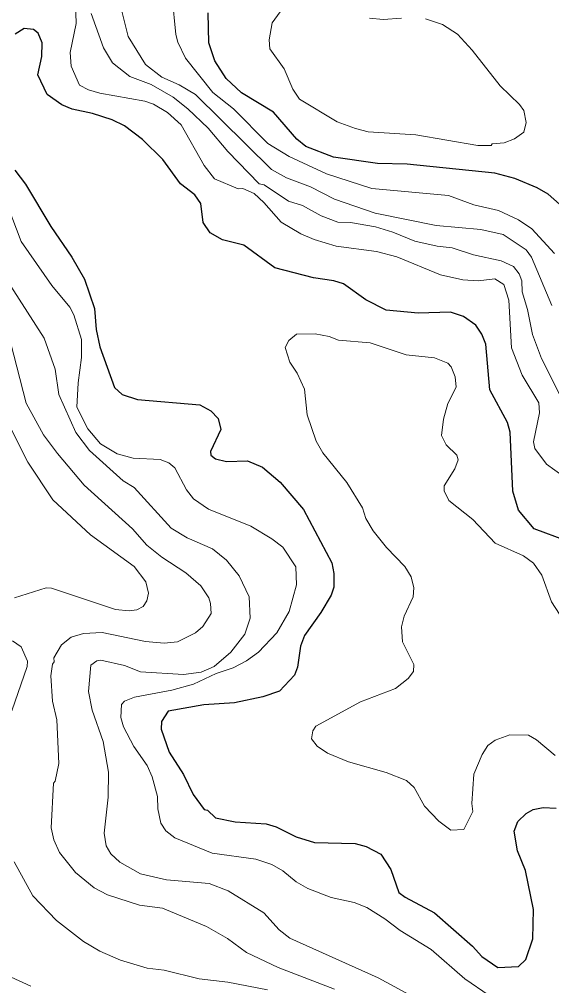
# Model space of a CAD drawing. Extents: x 447.8 to 473.9, y 7733.1 to 7760.8.
# Drawn here: x 467.28 to 468.238, y 7747.84 to 7749.58 of the extents above; entities that cross this region are included whole.
import ezdxf

# ---------------------------------------------------------------- set-up
doc = ezdxf.new("R2010")
doc.units = 0
doc.header["$LTSCALE"] = 0.032
doc.layers.add('1', color=7, linetype='Continuous', lineweight=25)
doc.layers.add('2', color=7, linetype='Continuous', lineweight=13)

msp = doc.modelspace()

# ---------------------------------------------------------------- linework, layer by layer
at = {"layer": '1'}
for points in [[(468.2523, 7749.2469), (468.232, 7749.265), (468.2122, 7749.2766), (468.172, 7749.2932), (468.136, 7749.303), (467.978, 7749.3189), (467.9247, 7749.3205), (467.8454, 7749.3316), (467.7959, 7749.3507), (467.7795, 7749.364), (467.7375, 7749.4129), (467.6796, 7749.4477), (467.652, 7749.4731), (467.632, 7749.5051), (467.6213, 7749.5373), (467.6201, 7749.5912)], [(468.2067, 7748.6622), (468.1785, 7748.6961), (468.1685, 7748.7303), (468.1636, 7748.8364), (468.1588, 7748.854), (468.1268, 7748.9129), (468.1196, 7748.9948), (468.1123, 7749.0127), (468.1015, 7749.029), (468.0794, 7749.0448), (468.0563, 7749.0528), (467.9977, 7749.0505), (467.9404, 7749.0562), (467.9039, 7749.0748), (467.8638, 7749.1033), (467.8459, 7749.109), (467.8095, 7749.1141), (467.7401, 7749.1323), (467.6841, 7749.173), (467.6455, 7749.1828), (467.6236, 7749.1954), (467.6108, 7749.2137), (467.6066, 7749.2481), (467.596, 7749.2638), (467.5702, 7749.2839), (467.5381, 7749.3272), (467.5018, 7749.3636), (467.4691, 7749.388), (467.447, 7749.3991), (467.4114, 7749.4104), (467.375, 7749.4181), (467.3565, 7749.4259), (467.3298, 7749.4443), (467.3135, 7749.4799), (467.3203, 7749.5126), (467.3211, 7749.5375), (467.314, 7749.5551), (467.3054, 7749.5616), (467.2884, 7749.5633), (467.2725, 7749.5532)], [(467.272, 7749.308), (467.2912, 7749.283), (467.3365, 7749.2065), (467.3742, 7749.1515), (467.3975, 7749.1118), (467.415, 7749.0589), (467.4185, 7749.0215), (467.425, 7748.9901), (467.451, 7748.9172), (467.4648, 7748.9046), (467.4926, 7748.8952), (467.6049, 7748.8857), (467.6249, 7748.8748), (467.6376, 7748.8612), (467.6424, 7748.8413), (467.6243, 7748.8015), (467.6245, 7748.7953), (467.633, 7748.7884), (467.653, 7748.7837), (467.6907, 7748.7851), (467.7179, 7748.7738), (467.7492, 7748.7466), (467.7918, 7748.6974), (467.8427, 7748.601), (467.8461, 7748.5819), (467.8462, 7748.5576), (467.8413, 7748.543), (467.8229, 7748.512), (467.7931, 7748.4705), (467.786, 7748.4513), (467.7805, 7748.4135), (467.7756, 7748.3988), (467.7483, 7748.3703), (467.7183, 7748.3603), (467.6674, 7748.3494), (467.6122, 7748.3458), (467.548, 7748.334), (467.5361, 7748.3157), (467.5352, 7748.3018), (467.5498, 7748.2606), (467.5756, 7748.22), (467.5927, 7748.1842), (467.6125, 7748.1572), (467.6185, 7748.1557)], [(468.3386, 7748.538), (468.3191, 7748.5636), (468.3148, 7748.5657), (468.2914, 7748.616), (468.2649, 7748.6406), (468.2067, 7748.6622)], [(467.7786, 7748.108), (467.8111, 7748.0977), (467.8846, 7748.0957), (467.9042, 7748.0908), (467.9308, 7748.0767), (467.9488, 7748.0492), (467.9633, 7748.0078), (467.9745, 7747.9991), (468.0271, 7747.9713), (468.0957, 7747.9111), (468.1126, 7747.8927), (468.1411, 7747.8729), (468.1783, 7747.8748), (468.1919, 7747.8872), (468.2045, 7747.9243), (468.2053, 7747.9771), (468.1909, 7748.0473), (468.1766, 7748.0826), (468.1709, 7748.1182), (468.1771, 7748.1356), (468.1922, 7748.15), (468.2047, 7748.1571), (468.2229, 7748.1606), (468.2461, 7748.1597)], [(467.6185, 7748.1557), (467.6333, 7748.1422), (467.6684, 7748.1352), (467.724, 7748.1311), (467.7423, 7748.1261), (467.7786, 7748.108)]]:
    msp.add_lwpolyline(points, dxfattribs=at)
at = {"layer": '2'}
for points in [[(468.2738, 7748.7466), (468.2288, 7748.7792), (468.2082, 7748.8069), (468.2055, 7748.8191), (468.2165, 7748.8713), (468.215, 7748.8896), (468.1852, 7748.939), (468.1659, 7748.9884), (468.1611, 7749.0739), (468.1523, 7749.1024), (468.1361, 7749.1127), (468.1062, 7749.109), (468.0783, 7749.1106), (468.0382, 7749.12), (467.9597, 7749.1523), (467.9228, 7749.1619), (467.8503, 7749.1716), (467.8106, 7749.1833), (467.7869, 7749.1935), (467.7515, 7749.2143), (467.7201, 7749.2503), (467.7027, 7749.266), (467.6821, 7749.2755), (467.6741, 7749.2749), (467.6314, 7749.2927), (467.6127, 7749.3166), (467.571, 7749.3898), (467.5469, 7749.4123), (467.5212, 7749.4272), (467.506, 7749.4327), (467.4251, 7749.4466), (467.4044, 7749.4526), (467.3881, 7749.4613), (467.3733, 7749.4952), (467.3717, 7749.5202), (467.382, 7749.5722), (467.3808, 7749.6088)], [(468.2387, 7749.0648), (468.2017, 7749.1513), (468.1926, 7749.1647), (468.1508, 7749.1923), (468.1107, 7749.2011), (468.0302, 7749.2084), (467.9203, 7749.2306), (467.8471, 7749.2559), (467.8042, 7749.2782), (467.7609, 7749.2943), (467.7338, 7749.3097), (467.5972, 7749.4446), (467.5677, 7749.4618), (467.5362, 7749.4759), (467.5069, 7749.4987), (467.4757, 7749.5486), (467.4612, 7749.6067)], [(468.2432, 7749.158), (468.2024, 7749.2025), (468.1785, 7749.2189), (468.1423, 7749.2356), (468.0982, 7749.2459), (468.0527, 7749.2629), (467.9146, 7749.2753), (467.8327, 7749.3016), (467.7658, 7749.3327), (467.727, 7749.3563), (467.6653, 7749.4189), (467.6284, 7749.4478), (467.5791, 7749.51), (467.5653, 7749.5385), (467.5617, 7749.5527), (467.5553, 7749.62)], [(466.9724, 7749.5976), (466.9748, 7749.566), (466.971, 7749.5304), (466.966, 7749.5222), (466.9641, 7749.5074), (466.9448, 7749.468), (466.9405, 7749.4508), (466.947, 7749.4256), (466.9799, 7749.3861), (467.0497, 7749.3273), (467.1037, 7749.2503), (467.1821, 7749.1484), (467.2205, 7749.092), (467.2452, 7749.0493), (467.2585, 7749.0194), (467.2925, 7748.889)], [(467.0342, 7749.5998), (467.0335, 7749.579), (467.053, 7749.522), (467.0714, 7749.4911), (467.0766, 7749.4728), (467.0799, 7749.4251), (467.098, 7749.3877), (467.1081, 7749.375), (467.1427, 7749.3444), (467.1713, 7749.3239), (467.22, 7749.2948), (467.2397, 7749.277), (467.2601, 7749.2415), (467.2835, 7749.1795), (467.3383, 7749.1004), (467.3708, 7749.0616), (467.3782, 7749.0477)], [(467.4095, 7749.5902), (467.4312, 7749.5283), (467.4476, 7749.5012), (467.4788, 7749.477), (467.5173, 7749.4626), (467.557, 7749.4394), (467.5835, 7749.4189), (467.6201, 7749.3838), (467.6552, 7749.3417), (467.7119, 7749.2836), (467.7207, 7749.2817), (467.7648, 7749.2525), (467.7895, 7749.2447), (467.8232, 7749.2262), (467.8531, 7749.2143), (467.8759, 7749.214), (467.9212, 7749.206), (467.9526, 7749.1967), (467.9917, 7749.1803), (468.0321, 7749.1711), (468.0591, 7749.1683), (468.0976, 7749.1555), (468.1471, 7749.1447), (468.1697, 7749.1349), (468.1796, 7749.1217), (468.1843, 7749.109), (468.1853, 7749.0894), (468.1949, 7749.0573), (468.2038, 7749.0124), (468.22, 7748.9689), (468.2939, 7748.8228)], [(467.7493, 7749.593), (467.7353, 7749.5732), (467.7295, 7749.543), (467.7308, 7749.5266), (467.7564, 7749.4905), (467.7723, 7749.4538), (467.7846, 7749.4359), (467.8524, 7749.3953), (467.8849, 7749.383), (467.9081, 7749.3775), (467.994, 7749.3718), (468.1054, 7749.3525), (468.1295, 7749.3527), (468.1312, 7749.3558), (468.1527, 7749.3575), (468.1716, 7749.3646), (468.1884, 7749.3769), (468.1925, 7749.3939), (468.188, 7749.4157), (468.1804, 7749.4264), (468.1454, 7749.4598), (468.0952, 7749.5244), (468.0685, 7749.5528), (468.042, 7749.5705), (468.0113, 7749.5804)], [(467.5127, 7748.5466), (467.5078, 7748.5673), (467.4868, 7748.5946), (467.408, 7748.6517), (467.3402, 7748.7148), (467.2954, 7748.7824), (467.2666, 7748.8396), (467.2175, 7748.9187), (467.2053, 7748.9635), (467.1885, 7749.0101), (467.0676, 7749.1629), (467.0067, 7749.2294), (466.9543, 7749.2778), (466.9398, 7749.2944), (466.8976, 7749.3551), (466.8763, 7749.4053), (466.8699, 7749.434), (466.872, 7749.4526), (466.8814, 7749.4835), (466.8988, 7749.5228), (466.9067, 7749.5807)], [(467.9681, 7749.5819), (467.9348, 7749.5795), (467.9106, 7749.5818)], [(467.4269, 7748.426), (467.4691, 7748.4164), (467.498, 7748.4052), (467.5757, 7748.4004), (467.6071, 7748.4047), (467.6307, 7748.4144), (467.6609, 7748.4404), (467.6858, 7748.4726), (467.6955, 7748.5014), (467.6939, 7748.5398), (467.6758, 7748.5777), (467.653, 7748.6063), (467.6275, 7748.6267), (467.5819, 7748.6463), (467.5532, 7748.6637), (467.4865, 7748.7368), (467.467, 7748.7491), (467.4064, 7748.8033), (467.3816, 7748.8361), (467.3512, 7748.9042), (467.3445, 7748.9499), (467.3246, 7749.0057), (467.2649, 7749.0995)], [(467.3782, 7749.0477), (467.3917, 7749.0031), (467.3917, 7748.9707), (467.3856, 7748.9251), (467.3837, 7748.8817), (467.403, 7748.8423)], [(467.8062, 7748.2844), (467.8084, 7748.2987), (467.8136, 7748.3073), (467.8942, 7748.3509), (467.9571, 7748.3751), (467.9798, 7748.3929), (467.9898, 7748.4058), (467.9904, 7748.418), (467.9697, 7748.4593), (467.968, 7748.4861), (467.9726, 7748.5055), (467.9888, 7748.5399), (467.9904, 7748.5561), (467.9853, 7748.5759), (467.9742, 7748.5946), (467.9407, 7748.6287), (467.9169, 7748.659), (467.904, 7748.6809), (467.8975, 7748.7001), (467.8696, 7748.746), (467.8264, 7748.7993), (467.8143, 7748.8201), (467.7983, 7748.8678), (467.7933, 7748.9138), (467.7801, 7748.9428), (467.767, 7748.9625), (467.7582, 7748.9889), (467.7652, 7749.0015), (467.7787, 7749.0128), (467.8128, 7749.0135), (467.8378, 7749.0088), (467.8545, 7749.0023), (467.9116, 7748.9976), (467.9766, 7748.9757), (468.0273, 7748.9702), (468.0513, 7748.9606), (468.0576, 7748.954), (468.0648, 7748.9364), (468.0666, 7748.9176), (468.0515, 7748.888), (468.0438, 7748.86), (468.0402, 7748.8303), (468.0483, 7748.814), (468.0674, 7748.7951), (468.0699, 7748.7867), (468.0642, 7748.7706), (468.045, 7748.7399), (468.045, 7748.7307), (468.0529, 7748.7133), (468.0963, 7748.6793), (468.1366, 7748.6365), (468.1874, 7748.6137), (468.2055, 7748.6005), (468.2208, 7748.5793), (468.238, 7748.5309), (468.2526, 7748.5091)], [(467.2925, 7748.889), (467.3234, 7748.8319), (467.3484, 7748.7979), (467.3968, 7748.7408), (467.4837, 7748.6625), (467.5096, 7748.6331)], [(467.403, 7748.8423), (467.4259, 7748.8158), (467.456, 7748.7974), (467.4849, 7748.79), (467.5335, 7748.7875), (467.5493, 7748.7814), (467.56, 7748.7722), (467.5806, 7748.7329), (467.5935, 7748.7164), (467.6204, 7748.6976), (467.6965, 7748.6675), (467.7346, 7748.6447), (467.7542, 7748.6294), (467.7777, 7748.5941), (467.7788, 7748.5619), (467.7659, 7748.5139), (467.7437, 7748.4755), (467.7102, 7748.4406), (467.6888, 7748.4251), (467.6647, 7748.4122), (467.6345, 7748.4021), (467.5935, 7748.383), (467.5544, 7748.3722), (467.4874, 7748.3595), (467.4692, 7748.3525), (467.4636, 7748.3461), (467.4629, 7748.3229), (467.4676, 7748.3058), (467.4862, 7748.2705), (467.5099, 7748.2362), (467.5192, 7748.2161), (467.5287, 7748.1807), (467.5295, 7748.1586), (467.5348, 7748.1324), (467.5439, 7748.119), (467.5597, 7748.1061), (467.6271, 7748.0785), (467.7058, 7748.0675), (467.7342, 7748.0579), (467.7542, 7748.047), (467.7786, 7748.027), (467.7992, 7748.015), (467.8415, 7747.9988), (467.883, 7747.9899), (467.9058, 7747.981), (467.9381, 7747.9606), (467.9654, 7747.9393), (468.0215, 7747.9053), (468.0821, 7747.8525), (468.1257, 7747.8226)], [(467.5096, 7748.6331), (467.5365, 7748.6113), (467.5794, 7748.5832), (467.6064, 7748.5599), (467.6208, 7748.5385), (467.6243, 7748.528), (467.6252, 7748.5101), (467.6102, 7748.4867), (467.5971, 7748.4754), (467.5647, 7748.4591), (467.5409, 7748.4565), (467.5073, 7748.4598), (467.4293, 7748.4757), (467.3957, 7748.474), (467.3731, 7748.4675), (467.3561, 7748.4537), (467.3421, 7748.4305), (467.3427, 7748.4229), (467.3395, 7748.4188), (467.3364, 7748.3978), (467.3397, 7748.3523), (467.3476, 7748.3185), (467.3508, 7748.2397), (467.3444, 7748.2083), (467.3413, 7748.2048), (467.3372, 7748.1239), (467.3418, 7748.1028), (467.3524, 7748.0798), (467.3809, 7748.0439), (467.4146, 7748.0163), (467.4384, 7748.0038), (467.4964, 7747.9852), (467.5375, 7747.9796), (467.6169, 7747.9467), (467.6544, 7747.9249), (467.6889, 7747.8998), (467.7457, 7747.8726), (467.8475, 7747.8338)], [(467.2713, 7748.5383), (467.328, 7748.5565), (467.3377, 7748.5559), (467.4531, 7748.5174), (467.4779, 7748.5149), (467.4916, 7748.5165), (467.5027, 7748.5226), (467.5093, 7748.5329), (467.5127, 7748.5466)], [(467.2676, 7748.461), (467.2834, 7748.4499), (467.2946, 7748.4243), (467.2941, 7748.4149), (467.2663, 7748.335)], [(467.431, 7748.2798), (467.411, 7748.3362), (467.4046, 7748.3695), (467.4086, 7748.4169), (467.4196, 7748.4249), (467.4269, 7748.426)], [(467.9768, 7748.2095), (467.9402, 7748.2237), (467.8728, 7748.2427), (467.8347, 7748.2585), (467.8163, 7748.2715), (467.8062, 7748.2844)], [(468.2445, 7748.2544), (468.2111, 7748.2829), (468.1965, 7748.2913), (468.1627, 7748.2914), (468.1367, 7748.2818), (468.1232, 7748.2723), (468.1129, 7748.2563), (468.0979, 7748.2208), (468.0946, 7748.1679), (468.0962, 7748.1534), (468.0804, 7748.1209), (468.057, 7748.1199), (468.035, 7748.1361), (468.0094, 7748.1633), (467.9906, 7748.197), (467.9768, 7748.2095)], [(468.0046, 7747.8113), (467.9257, 7747.854), (467.7667, 7747.9255), (467.7474, 7747.9405), (467.7201, 7747.9709), (467.6559, 7748.0109), (467.6214, 7748.0237), (467.545, 7748.0305), (467.498, 7748.0414), (467.4609, 7748.0624), (467.4447, 7748.0772), (467.4364, 7748.0919), (467.4325, 7748.1144), (467.4398, 7748.1791), (467.4406, 7748.2244), (467.431, 7748.2798)], [(467.2704, 7748.0627), (467.3044, 7748.002), (467.3466, 7747.9573), (467.3954, 7747.9194), (467.4248, 7747.9024), (467.4618, 7747.8862), (467.5101, 7747.8715), (467.5407, 7747.868), (467.6038, 7747.8521), (467.6554, 7747.8464), (467.7264, 7747.8323)], [(467.3008, 7747.8394), (467.2225, 7747.8745)]]:
    msp.add_lwpolyline(points, dxfattribs=at)

doc.saveas('drawing.dxf')
